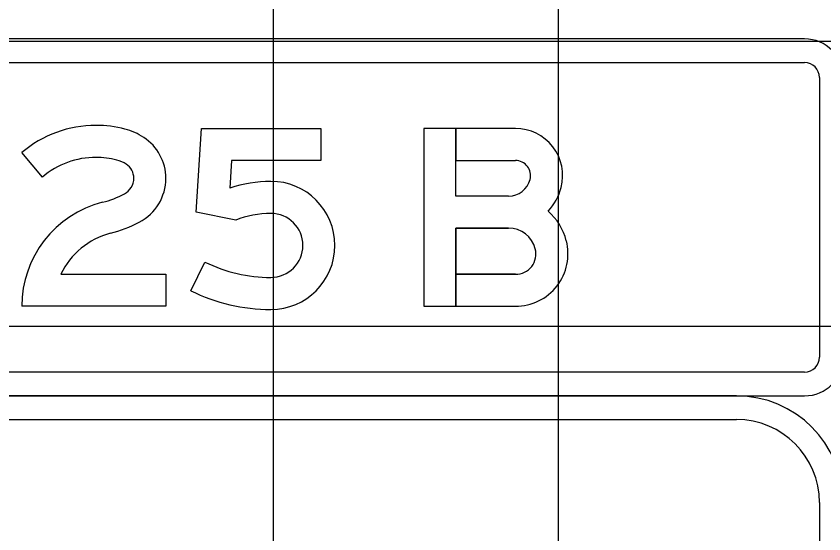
# Model space of a CAD drawing. Extents: x 2193008 to 2198143, y 1236112 to 1237864.
# Drawn here: x 2195626.9 to 2195632.57, y 1237306.65 to 1237310.28 of the extents above; entities that cross this region are included whole.
import ezdxf

# ---------------------------------------------------------------- set-up
doc = ezdxf.new("R2010")
doc.units = 0
for name, color, linetype in [('GSBWFILL', 7, 'Continuous'), ('GSCOLORFILL', 7, 'Continuous'), ('GSOUTLINE', 7, 'Continuous'), ('M-ROADS', 7, 'Continuous')]:
    doc.layers.add(name, color=color, linetype=linetype)

msp = doc.modelspace()

# ---------------------------------------------------------------- linework, layer by layer
at = {"layer": 'GSBWFILL'}
msp.add_line((2195628.1252, 1237308.3545), (2195628.2248, 1237308.556), dxfattribs=at)
for points in [[(2195628.4402, 1237308.8506), (2195628.1626, 1237308.9068), (2195628.2001, 1237309.4938), (2195629.0368, 1237309.4938), (2195629.0368, 1237309.269), (2195628.411, 1237309.269), (2195628.3986, 1237309.0747)], [(2195630.3558, 1237309.0192), (2195629.9858, 1237309.0192), (2195629.9858, 1237309.4938), (2195629.761, 1237309.4938), (2195629.761, 1237308.245), (2195629.9858, 1237308.245)], [(2195630.4042, 1237309.4938), (2195629.9859, 1237309.4938), (2195629.9859, 1237309.269), (2195630.4042, 1237309.269)], [(2195627.0843, 1237309.1528), (2195626.9389, 1237309.3242)], [(2195629.9858, 1237308.245), (2195629.9858, 1237308.7945), (2195630.3558, 1237308.7945)], [(2195627.2138, 1237308.4698), (2195627.9504, 1237308.4698), (2195627.9504, 1237308.245), (2195626.9389, 1237308.245)], [(2195630.4042, 1237308.4698), (2195629.9859, 1237308.4698), (2195629.9859, 1237308.245), (2195630.4042, 1237308.245)]]:
    msp.add_lwpolyline(points, dxfattribs=at)
for centre, radius, start, end in [((2195630.4042, 1237309.1628), 0.3309, 345.5225, 90), ((2195630.4042, 1237309.1628), 0.1061, 345.5225, 90), ((2195630.3558, 1237309.1753), 0.1561, 270, 345.5225), ((2195630.3558, 1237309.1753), 0.3809, 316.7114, 345.5225), ((2195630.3558, 1237308.6009), 0.4183, 14.4775, 48.4921), ((2195630.3558, 1237308.6009), 0.1936, 14.4775, 90), ((2195630.4042, 1237308.6134), 0.3684, 270, 14.4775), ((2195630.4042, 1237308.6134), 0.1436, 270, 14.4775)]:
    msp.add_arc(centre, radius, start, end, dxfattribs=at)
for centre, major_axis, ratio, start_param, end_param in [((2195627.4602, 1237308.7099), (0, 0.8057), 0.999994, 0, 0.70376), ((2195627.4602, 1237308.7262), (0, 0.7894), 0.999994, 6.02311, 6.283185), ((2195627.5455, 1237309.0465), (0, 0.458), 0.999994, 5.706931, 6.02311), ((2195627.609, 1237309.1443), (0, 0.3413), 0.999994, 4.712389, 5.706931), ((2195627.4602, 1237308.7099), (0, 0.5809), 0.999994, 0, 0.70376), ((2195627.4602, 1237308.7262), (0, 0.5646), 0.999994, 6.02311, 6.283185), ((2195627.5455, 1237309.0465), (0, 0.2332), 0.999994, 5.706931, 6.02311), ((2195627.609, 1237309.1443), (0, 0.1165), 0.999994, 4.712389, 5.706931), ((2195627.6014, 1237309.1443), (0, 0.1241), 0.999994, 3.626327, 4.712389), ((2195627.6014, 1237309.1443), (0, 0.3489), 0.999994, 3.626327, 4.712389), ((2195628.6871, 1237308.2231), (0, 0.8991), 0.999997, 0, 0.326688), ((2195628.6871, 1237308.6727), (0, 0.4496), 0.999997, 3.141593, 6.283185), ((2195627.3314, 1237309.657), (0, 0.7036), 0.999994, 3.392123, 3.626327), ((2195627.6928, 1237308.245), (0, 0.7539), 0.999994, 0.25053, 1.570796), ((2195628.6871, 1237308.2231), (0, 0.6743), 0.999997, 0, 0.374869), ((2195628.6871, 1237308.6727), (0, 0.2248), 0.999997, 3.141593, 6.283185), ((2195627.3314, 1237309.657), (0, 0.9283), 0.999994, 3.392123, 3.626327), ((2195627.6928, 1237308.245), (0, 0.5291), 0.999994, 0.25053, 1.132058), ((2195628.6871, 1237309.4906), (0, 1.0427), 0.999997, 2.68226, 3.141593), ((2195628.6871, 1237309.4906), (0, 1.2675), 0.999997, 2.68226, 3.141593)]:
    msp.add_ellipse(centre, major_axis=major_axis, ratio=ratio, start_param=start_param, end_param=end_param, dxfattribs=at)
at = {"layer": 'GSCOLORFILL'}
for p, q in [((2195632.4334, 1237310.1223), (2195621.486, 1237310.1223)), ((2195621.486, 1237309.9558), (2195632.4334, 1237309.9558)), ((2195632.5374, 1237309.8517), (2195632.5374, 1237307.887)), ((2195628.1252, 1237308.3545), (2195628.2248, 1237308.556)), ((2195632.4334, 1237307.783), (2195621.4877, 1237307.783)), ((2195631.9547, 1237307.6165), (2195619.9584, 1237307.6165)), ((2195621.4877, 1237307.6165), (2195632.4334, 1237307.6165)), ((2195619.9584, 1237307.45), (2195631.9547, 1237307.45)), ((2195632.5374, 1237306.8672), (2195632.5374, 1237302.8629))]:
    msp.add_line(p, q, dxfattribs=at)
for points in [[(2195628.4402, 1237308.8506), (2195628.1626, 1237308.9068), (2195628.2001, 1237309.4938), (2195629.0368, 1237309.4938), (2195629.0368, 1237309.269), (2195628.411, 1237309.269), (2195628.3986, 1237309.0747)], [(2195630.3558, 1237309.0192), (2195629.9858, 1237309.0192), (2195629.9858, 1237309.4938), (2195629.761, 1237309.4938), (2195629.761, 1237308.245), (2195629.9858, 1237308.245)], [(2195630.4042, 1237309.4938), (2195629.9859, 1237309.4938), (2195629.9859, 1237309.269), (2195630.4042, 1237309.269)], [(2195627.0843, 1237309.1528), (2195626.9389, 1237309.3242)], [(2195629.9858, 1237308.245), (2195629.9858, 1237308.7945), (2195630.3558, 1237308.7945)], [(2195627.2138, 1237308.4698), (2195627.9504, 1237308.4698), (2195627.9504, 1237308.245), (2195626.9389, 1237308.245)], [(2195630.4042, 1237308.4698), (2195629.9859, 1237308.4698), (2195629.9859, 1237308.245), (2195630.4042, 1237308.245)]]:
    msp.add_lwpolyline(points, dxfattribs=at)
for centre, radius, start, end in [((2195632.4334, 1237309.8517), 0.2706, 0, 90), ((2195632.4334, 1237309.8517), 0.1041, 0, 90), ((2195630.4042, 1237309.1628), 0.3309, 345.5225, 90), ((2195630.4042, 1237309.1628), 0.1061, 345.5225, 90), ((2195630.3558, 1237309.1753), 0.1561, 270, 345.5225), ((2195630.3558, 1237309.1753), 0.3809, 316.7114, 345.5225), ((2195630.3558, 1237308.6009), 0.4183, 14.4775, 48.4921), ((2195630.3558, 1237308.6009), 0.1936, 14.4775, 90), ((2195630.4042, 1237308.6134), 0.3684, 270, 14.4775), ((2195630.4042, 1237308.6134), 0.1436, 270, 14.4775), ((2195632.4334, 1237307.887), 0.2706, 270, 0), ((2195632.4334, 1237307.887), 0.1041, 270, 0), ((2195631.9547, 1237306.8672), 0.7493, 0, 90), ((2195631.9547, 1237306.8672), 0.5828, 0, 90)]:
    msp.add_arc(centre, radius, start, end, dxfattribs=at)
for centre, major_axis, ratio, start_param, end_param in [((2195627.4602, 1237308.7099), (0, 0.8057), 0.999994, 0, 0.70376), ((2195627.4602, 1237308.7262), (0, 0.7894), 0.999994, 6.02311, 6.283185), ((2195627.5455, 1237309.0465), (0, 0.458), 0.999994, 5.706931, 6.02311), ((2195627.609, 1237309.1443), (0, 0.3413), 0.999994, 4.712389, 5.706931), ((2195627.4602, 1237308.7099), (0, 0.5809), 0.999994, 0, 0.70376), ((2195627.4602, 1237308.7262), (0, 0.5646), 0.999994, 6.02311, 6.283185), ((2195627.5455, 1237309.0465), (0, 0.2332), 0.999994, 5.706931, 6.02311), ((2195627.609, 1237309.1443), (0, 0.1165), 0.999994, 4.712389, 5.706931), ((2195627.6014, 1237309.1443), (0, 0.1241), 0.999994, 3.626327, 4.712389), ((2195627.6014, 1237309.1443), (0, 0.3489), 0.999994, 3.626327, 4.712389), ((2195628.6871, 1237308.2231), (0, 0.8991), 0.999997, 0, 0.326688), ((2195628.6871, 1237308.6727), (0, 0.4496), 0.999997, 3.141593, 6.283185), ((2195627.3314, 1237309.657), (0, 0.7036), 0.999994, 3.392123, 3.626327), ((2195627.6928, 1237308.245), (0, 0.7539), 0.999994, 0.25053, 1.570796), ((2195628.6871, 1237308.2231), (0, 0.6743), 0.999997, 0, 0.374869), ((2195628.6871, 1237308.6727), (0, 0.2248), 0.999997, 3.141593, 6.283185), ((2195627.3314, 1237309.657), (0, 0.9283), 0.999994, 3.392123, 3.626327), ((2195627.6928, 1237308.245), (0, 0.5291), 0.999994, 0.25053, 1.132058), ((2195628.6871, 1237309.4906), (0, 1.0427), 0.999997, 2.68226, 3.141593), ((2195628.6871, 1237309.4906), (0, 1.2675), 0.999997, 2.68226, 3.141593)]:
    msp.add_ellipse(centre, major_axis=major_axis, ratio=ratio, start_param=start_param, end_param=end_param, dxfattribs=at)
at = {"layer": 'GSOUTLINE'}
for p, q in [((2195628.1252, 1237308.3545), (2195628.2248, 1237308.556)), ((2195629.761, 1237308.245), (2195630.4042, 1237308.245))]:
    msp.add_line(p, q, dxfattribs=at)
for points in [[(2195628.4402, 1237308.8506), (2195628.1626, 1237308.9068), (2195628.2001, 1237309.4938), (2195629.0368, 1237309.4938), (2195629.0368, 1237309.269), (2195628.411, 1237309.269), (2195628.3986, 1237309.0747)], [(2195630.4042, 1237309.4938), (2195629.761, 1237309.4938), (2195629.761, 1237308.245)], [(2195627.0843, 1237309.1528), (2195626.9389, 1237309.3242)], [(2195630.3558, 1237309.0192), (2195629.9858, 1237309.0192), (2195629.9858, 1237309.269), (2195630.4042, 1237309.269)], [(2195630.3558, 1237308.7945), (2195629.9858, 1237308.7945), (2195629.9858, 1237308.4698), (2195630.4042, 1237308.4698)], [(2195627.2138, 1237308.4698), (2195627.9504, 1237308.4698), (2195627.9504, 1237308.245), (2195626.9389, 1237308.245)]]:
    msp.add_lwpolyline(points, dxfattribs=at)
for centre, radius, start, end in [((2195630.4042, 1237309.1628), 0.3309, 345.5225, 90), ((2195630.4042, 1237309.1628), 0.1061, 345.5225, 90), ((2195630.3558, 1237309.1753), 0.1561, 270, 345.5225), ((2195630.3558, 1237309.1753), 0.3809, 316.7114, 345.5225), ((2195630.3558, 1237308.6009), 0.4183, 14.4775, 48.4921), ((2195630.3558, 1237308.6009), 0.1936, 14.4775, 90), ((2195630.4042, 1237308.6134), 0.3684, 270, 14.4775), ((2195630.4042, 1237308.6134), 0.1436, 270, 14.4775)]:
    msp.add_arc(centre, radius, start, end, dxfattribs=at)
for centre, major_axis, ratio, start_param, end_param in [((2195627.4602, 1237308.7099), (0, 0.8057), 0.999994, 0, 0.70376), ((2195627.4602, 1237308.7262), (0, 0.7894), 0.999994, 6.02311, 6.283185), ((2195627.5455, 1237309.0465), (0, 0.458), 0.999994, 5.706931, 6.02311), ((2195627.609, 1237309.1443), (0, 0.3413), 0.999994, 4.712389, 5.706931), ((2195627.4602, 1237308.7099), (0, 0.5809), 0.999994, 0, 0.70376), ((2195627.4602, 1237308.7262), (0, 0.5646), 0.999994, 6.02311, 6.283185), ((2195627.5455, 1237309.0465), (0, 0.2332), 0.999994, 5.706931, 6.02311), ((2195627.609, 1237309.1443), (0, 0.1165), 0.999994, 4.712389, 5.706931), ((2195627.6014, 1237309.1443), (0, 0.1241), 0.999994, 3.626327, 4.712389), ((2195627.6014, 1237309.1443), (0, 0.3489), 0.999994, 3.626327, 4.712389), ((2195628.6871, 1237308.2231), (0, 0.8991), 0.999997, 0, 0.326688), ((2195628.6871, 1237308.6727), (0, 0.4496), 0.999997, 3.141593, 6.283185), ((2195627.3314, 1237309.657), (0, 0.7036), 0.999994, 3.392123, 3.626327), ((2195627.6928, 1237308.245), (0, 0.7539), 0.999994, 0.25053, 1.570796), ((2195628.6871, 1237308.2231), (0, 0.6743), 0.999997, 0, 0.374869), ((2195628.6871, 1237308.6727), (0, 0.2248), 0.999997, 3.141593, 6.283185), ((2195627.3314, 1237309.657), (0, 0.9283), 0.999994, 3.392123, 3.626327), ((2195627.6928, 1237308.245), (0, 0.5291), 0.999994, 0.25053, 1.132058), ((2195628.6871, 1237309.4906), (0, 1.0427), 0.999997, 2.68226, 3.141593), ((2195628.6871, 1237309.4906), (0, 1.2675), 0.999997, 2.68226, 3.141593)]:
    msp.add_ellipse(centre, major_axis=major_axis, ratio=ratio, start_param=start_param, end_param=end_param, dxfattribs=at)
at = {"layer": 'M-ROADS'}
for p, q in [((2195628.7065, 1237258.1062), (2195628.7065, 1237318.1062)), ((2195630.7065, 1237258.1062), (2195630.7065, 1237318.1062)), ((2195584.7065, 1237310.1062), (2195714.7065, 1237310.1062)), ((2195584.7065, 1237308.1062), (2195714.7065, 1237308.1062))]:
    msp.add_line(p, q, dxfattribs=at)

doc.saveas('drawing.dxf')
